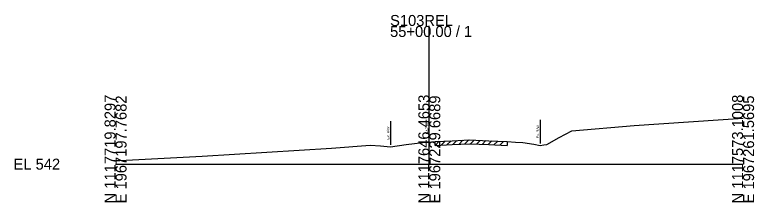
# Model space of a CAD drawing. Extents: x -26 to 163, y -10 to 24518.
# Drawn here: x -25.7 to 162.8, y 5490.3 to 5538 of the extents above; entities that cross this region are included whole.
import ezdxf

# ---------------------------------------------------------------- set-up
doc = ezdxf.new("R2010")
doc.units = 0
for name, color, linetype in [('RD_GPK_XS_Cell', 7, 'Continuous'), ('RD_XS_ExGround', 7, 'Continuous'), ('RD_XS_ExPaveRet', 7, 'Continuous'), ('RD_XS_ExRW', 7, 'Continuous'), ('RD_XS_TX_Elev_EX', 7, 'Continuous')]:
    doc.layers.add(name, color=color, linetype=linetype)

msp = doc.modelspace()

# ---------------------------------------------------------------- linework, layer by layer
at = {"layer": 'RD_GPK_XS_Cell'}
for p, q in [((80, 5500), (80, 5535.19)), ((0, 5500), (80, 5500)), ((80, 5500), (160, 5500))]:
    msp.add_line(p, q, dxfattribs=at)
at = {"layer": 'RD_XS_ExGround'}
msp.add_lwpolyline([(0, 5500.92), (1.06, 5500.96), (22.07, 5502.02), (55.06, 5504.06), (64.96, 5504.83), (67.57, 5504.63), (70.07, 5504.44), (74.06, 5504.96), (78.33, 5505.47), (80, 5505.63), (81.49, 5505.76), (85.82, 5505.96), (90.21, 5506.16), (95.21, 5505.96), (99.86, 5505.76), (101.94, 5505.63), (103.83, 5505.49), (106.61, 5505.08), (108.25, 5504.76), (109.24, 5504.91), (109.98, 5505.01), (113.08, 5506.8), (116.33, 5508.51), (132.25, 5509.82), (153.63, 5511.28), (160, 5511.73)], dxfattribs=at)
at = {"layer": 'RD_XS_ExPaveRet'}
for p, q in [((81.49, 5504.76), (82.54, 5505.81)), ((81.49, 5504.76), (81.49, 5505.76)), ((82.99, 5504.83), (84.04, 5505.88)), ((84.49, 5504.9), (85.54, 5505.95)), ((85.82, 5504.96), (90.21, 5505.16)), ((85.99, 5504.97), (87.04, 5506.02)), ((87.49, 5505.04), (88.54, 5506.09)), ((88.99, 5505.11), (90.04, 5506.16)), ((90.21, 5505.16), (95.21, 5504.96)), ((90.49, 5505.15), (91.45, 5506.11)), ((91.99, 5505.09), (92.95, 5506.05)), ((93.49, 5505.03), (94.45, 5505.99)), ((94.99, 5504.97), (95.95, 5505.92)), ((96.49, 5504.9), (97.45, 5505.86)), ((98, 5504.84), (98.95, 5505.8)), ((99.86, 5505.76), (99.86, 5504.76)), ((81.49, 5504.76), (85.82, 5504.96)), ((95.21, 5504.96), (99.86, 5504.76))]:
    msp.add_line(p, q, dxfattribs=at)
at = {"layer": 'RD_XS_ExRW'}
for p, q in [((70.07, 5510.94), (70.07, 5504.94)), ((108.25, 5511.27), (108.25, 5505.27)), ((108.25, 5511.26), (108.25, 5505.26))]:
    msp.add_line(p, q, dxfattribs=at)

# ---------------------------------------------------------------- texts
at = {"layer": 'RD_GPK_XS_Cell'}
for s, p in [('S103REL', (70, 5535.19)), ('55+00.00 / 1', (70, 5532.39)), ('EL 542', (-26, 5498.6))]:
    msp.add_text(s, height=2.8, dxfattribs=at).set_placement(p)
for s, p in [('N 1117719.8297', (0, 5490)), ('E 1967197.7682', (2.8, 5490)), ('N 1117646.4653', (80, 5490)), ('E 1967229.6689', (82.8, 5490)), ('N 1117573.1008', (160, 5490)), ('E 1967261.5695', (162.8, 5490))]:
    msp.add_text(s, height=2.8, rotation=90, dxfattribs=at).set_placement(p)
at = {"layer": 'RD_XS_ExRW'}
for p in [(69.82, 5506.28), (108, 5506.61), (108, 5506.61)]:
    msp.add_text('Ex. R/W ', height=0.65, rotation=90, dxfattribs=at).set_placement(p)
at = {"layer": 'RD_XS_TX_Elev_EX'}
msp.add_text('547.63', height=0.8, rotation=90, dxfattribs=at).set_placement((79.9, 5507.63))

doc.saveas('drawing.dxf')
